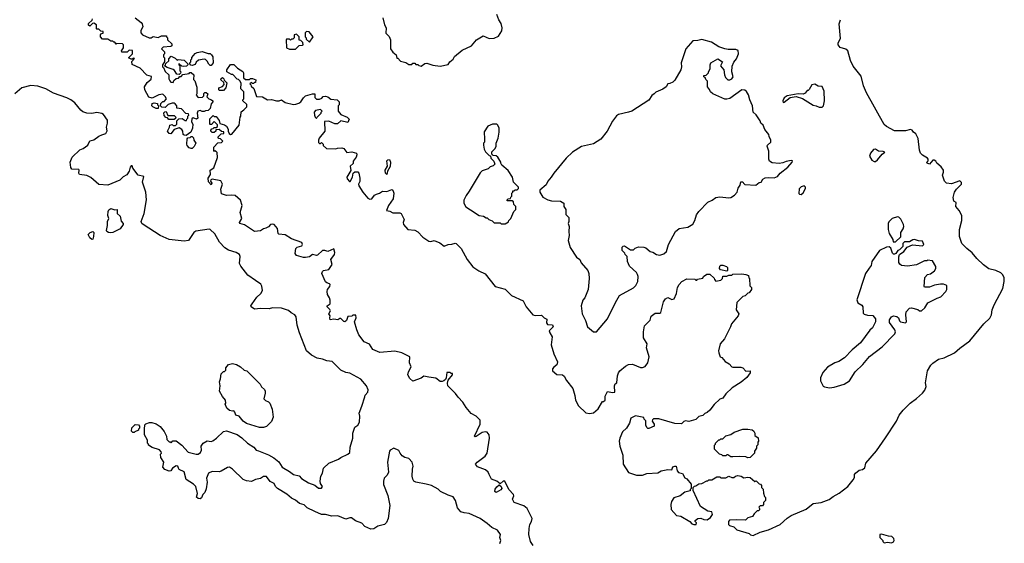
# Model space of a CAD drawing. Extents: x 1862350 to 2057294, y 212041 to 437318.
# Tile 259 of 301: x 1953005 to 1962820, y 381358 to 386575. Entities that reach past the tile are written whole.
import ezdxf

# ---------------------------------------------------------------- set-up
doc = ezdxf.new("R2010")
doc.units = 0

msp = doc.modelspace()

# ---------------------------------------------------------------- linework, layer by layer
at = {"layer": '0CON10XD'}
for points in [[(1956626, 386595), (1956642.5, 386525), (1956657.5, 386495), (1956655, 386440), (1956688.3, 386408.3), (1956700, 386375), (1956702.5, 386285), (1956725, 386250), (1956757.5, 386225), (1956765, 386190), (1956775, 386190), (1956801.7, 386161.7), (1956855, 386147.5), (1956885, 386130), (1956915, 386130), (1956925, 386140), (1956945, 386140), (1956955, 386130), (1956975, 386130), (1956985, 386120), (1957007.5, 386112.5), (1957043, 386137), (1957065, 386142.5), (1957121.7, 386121.7), (1957195, 386112.5), (1957275, 386130), (1957293.6, 386156.4), (1957325, 386180), (1957340.7, 386209.3), (1957415, 386270), (1957510, 386315), (1957560, 386375), (1957625, 386412.5), (1957685, 386386.7), (1957735, 386390), (1957777.7, 386412.3), (1957810, 386465), (1957816, 386495), (1957805.6, 386535.6), (1957782.1, 386572.1), (1957760, 386625)], [(1954665, 385420), (1954643, 385423), (1954635, 385430), (1954630, 385465), (1954620, 385480), (1954595, 385497.5), (1954545, 385480), (1954512.5, 385437.5), (1954495, 385440), (1954480, 385465), (1954497, 385503), (1954500, 385525), (1954525, 385530), (1954535, 385520), (1954558.3, 385521.7), (1954570, 385535), (1954572.5, 385567.5), (1954591.7, 385588.3), (1954625, 385590), (1954655, 385570), (1954668.3, 385571.7), (1954670, 385585), (1954680, 385595), (1954680, 385615), (1954690, 385625), (1954688.3, 385638.3), (1954661.7, 385641.7), (1954617, 385687), (1954571.7, 385691.7), (1954570, 385715), (1954556.4, 385736.4), (1954545, 385742.5), (1954525, 385742.5), (1954485, 385730), (1954455, 385700), (1954421.7, 385701.7), (1954410, 385715), (1954411.7, 385738.3), (1954431.7, 385758.3), (1954445, 385760), (1954467.5, 385785), (1954455, 385810), (1954431.7, 385831.7), (1954393, 385827), (1954325, 385792.5), (1954293.6, 385803.6), (1954252.5, 385875), (1954250, 385905), (1954275, 385947.5), (1954317, 385983), (1954318.3, 386008.3), (1954273, 386023), (1954205, 386092.5), (1954125, 386130), (1954122.5, 386157.5), (1954148.3, 386188.3), (1954135, 386190), (1954128.3, 386181.7), (1954115, 386180), (1954090, 386195), (1954130, 386235), (1954128.3, 386268.3), (1954095, 386270), (1954075, 386250), (1954021.7, 386251.7), (1954020, 386265), (1954040, 386295), (1954040, 386325), (1954030, 386335), (1953972.5, 386337.5), (1953965, 386330), (1953955, 386350), (1953945, 386350), (1953935, 386360), (1953915, 386360), (1953885, 386380), (1953831.7, 386381.7), (1953810, 386405), (1953810, 386425), (1953821.7, 386438.3), (1953838.3, 386441.7), (1953838.3, 386458.3), (1953815, 386460), (1953795, 386480), (1953775, 386480), (1953770, 386485), (1953770, 386525), (1953745, 386540), (1953731.7, 386538.3), (1953705, 386510), (1953691.7, 386521.7), (1953691.7, 386538.3), (1953728.3, 386571.7), (1953730, 386585)], [(1954155, 386592.5), (1954215, 386547.5), (1954226.7, 386535), (1954232.5, 386505), (1954213, 386467), (1954212.5, 386445), (1954230, 386425), (1954295, 386392.5), (1954315, 386392.5), (1954335, 386406.7), (1954385, 386396.7), (1954417, 386413), (1954470, 386415), (1954470, 386405), (1954480, 386395), (1954480, 386375), (1954520, 386335), (1954520, 386315), (1954511.7, 386308.3), (1954435, 386300), (1954420, 386285), (1954450, 386255), (1954450, 386235), (1954440, 386225), (1954440, 386205), (1954450, 386195), (1954450, 386155), (1954430, 386125), (1954430, 386105), (1954438.3, 386098.3), (1954455, 386060), (1954490, 386025), (1954492.5, 385985), (1954500, 385965), (1954513, 385953), (1954535, 385950), (1954541.7, 385968.3), (1954565, 385990), (1954587, 385993), (1954601.7, 386008.3), (1954615, 386010), (1954631.7, 386028.3), (1954695, 386040), (1954701.7, 386048.3), (1954715, 386050), (1954740, 386025), (1954738.3, 385978.3), (1954750, 385965), (1954771.7, 385901.7), (1954770, 385835), (1954763, 385823), (1954785, 385800), (1954827, 385803), (1954840, 385815), (1954841.7, 385838.3), (1954851.7, 385848.3), (1954865, 385850), (1954880, 385835), (1954870, 385805), (1954890, 385785), (1954917, 385777), (1954930, 385765), (1954930, 385755), (1954912.5, 385735), (1954905, 385690), (1954885, 385670), (1954858.3, 385668.3), (1954845, 385660), (1954825, 385660), (1954805, 385670), (1954780, 385665), (1954772.5, 385645), (1954780, 385595), (1954767.5, 385582.5), (1954735, 385597.5), (1954721.7, 385588.3), (1954718.3, 385558.3), (1954732.5, 385535), (1954727.5, 385492.5), (1954710, 385455), (1954665, 385420)], [(1959611.7, 382051.7), (1959635, 382010), (1959655, 382000), (1959698.3, 381948.3), (1959700, 381905), (1959690, 381895), (1959688.3, 381881.7), (1959635, 381867.5), (1959588.3, 381831.7), (1959525, 381810), (1959503.8, 381775), (1959497, 381743), (1959497.5, 381695), (1959553.9, 381633.9), (1959595, 381626.7), (1959683.8, 381573.8), (1959705, 381551.2), (1959725, 381544), (1959747.5, 381545), (1959751.7, 381561.7), (1959740, 381575), (1959740, 381585), (1959763.9, 381606.1), (1959795, 381607.5), (1959823.6, 381593.6), (1959859.3, 381590.7), (1959892.5, 381615), (1959912.5, 381645), (1959905, 381672.5), (1959865, 381677.5), (1959792.5, 381725), (1959720, 381885), (1959720, 381915), (1959731.7, 381928.3), (1959745, 381930), (1959775, 381950), (1959805, 381952.5), (1959855, 381980), (1959865, 381980), (1959875, 381990), (1959905, 381990), (1959955, 382020), (1959985, 382020), (1959995, 382010), (1960045, 382010), (1960075, 382027.5), (1960103, 382013), (1960125, 382012.5), (1960140, 382025), (1960165, 382032.5), (1960197, 382027), (1960225, 382010), (1960265, 382017.5), (1960285, 382012.5), (1960333, 381973), (1960345, 381980), (1960375, 381950), (1960388.3, 381948.3), (1960400, 381935), (1960400, 381915), (1960417, 381897), (1960418.3, 381858.3), (1960430, 381825), (1960440, 381815), (1960440, 381785), (1960420, 381765), (1960420, 381745), (1960408.3, 381731.7), (1960385, 381730), (1960371.7, 381718.3), (1960380, 381705), (1960378.3, 381691.7), (1960368.3, 381681.7), (1960355, 381680), (1960325, 381650), (1960310, 381625), (1960265, 381610), (1960241.7, 381588.3), (1960155, 381590), (1960081.7, 381588.3), (1960070, 381575), (1960070, 381545), (1960080, 381535), (1960125, 381520), (1960153, 381493), (1960275, 381456.7), (1960291.3, 381441.3), (1960315, 381436.5), (1960385, 381468.8), (1960469.5, 381490.5), (1960586.1, 381543.9), (1960655, 381606.7), (1960695, 381633.3), (1960845, 381696.2), (1960915, 381753.8), (1960995, 381764.2), (1961075, 381793.8), (1961113.3, 381825), (1961175, 381856), (1961260, 381925), (1961315, 381990), (1961327, 382013), (1961328.3, 382041.7), (1961337.5, 382055), (1961372.5, 382085), (1961405, 382093.8), (1961429.3, 382110.7), (1961441.2, 382155), (1961545, 382277.5), (1961635, 382407.5), (1961743.8, 382575), (1961772, 382635), (1961811.2, 382685), (1961882.5, 382755), (1961945, 382800), (1962005.9, 382854.1), (1962026.7, 382885), (1962039.5, 382920.5), (1962034.4, 382955), (1962052.7, 383075), (1962088.5, 383131.5), (1962107.5, 383152.5), (1962165, 383190.9), (1962220, 383205), (1962322, 383255), (1962375, 383302.5), (1962475.7, 383375), (1962615, 383545.5), (1962675, 383600.6), (1962691.8, 383635), (1962699.6, 383685), (1962719.7, 383735), (1962804.3, 383895.7), (1962820, 383965), (1962818.2, 384005), (1962803.5, 384035), (1962785, 384052.5), (1962735, 384076.1), (1962665, 384092.1), (1962611, 384131), (1962546.2, 384195), (1962500.7, 384250.7), (1962445, 384296.1), (1962397.9, 384345), (1962371.7, 384415), (1962374.8, 384485.2), (1962396.2, 384575), (1962395.7, 384625), (1962369.4, 384675), (1962337.1, 384715), (1962341.7, 384751.7), (1962317.7, 384767.7), (1962311.5, 384801.5), (1962324.6, 384855), (1962344.7, 384885.3), (1962392.9, 384935), (1962394.2, 384954.2), (1962375, 384970), (1962295, 384940), (1962243.8, 384945), (1962223.3, 384965), (1962202.5, 385025), (1962213.3, 385055), (1962212.5, 385075), (1962189.5, 385109.5), (1962146.7, 385146.7), (1962136.2, 385165), (1962121.2, 385175), (1962106.7, 385175), (1962075, 385136), (1962050, 385145), (1962048.8, 385155), (1962060.6, 385169.4), (1962061.9, 385185), (1962055, 385195.5), (1962003.6, 385223.6), (1961985.9, 385245), (1961975.8, 385275), (1961960.1, 385390.1), (1961936.5, 385436.5), (1961914, 385455), (1961901.2, 385475), (1961885, 385481.2), (1961835, 385466.7), (1961725, 385466), (1961645, 385510), (1961620.9, 385530.9), (1961446.2, 385845), (1961416.2, 385915), (1961393.6, 386013.6), (1961315, 386112.5), (1961288, 386168), (1961260, 386265), (1961239.5, 386279.5), (1961185, 386296.7), (1961163.8, 386325), (1961163.8, 386345), (1961186.4, 386386.4), (1961174, 386535), (1961186.7, 386575)], [(1955695, 386280), (1955755, 386282.5), (1955791.7, 386318.3), (1955825, 386320), (1955830, 386325), (1955828.3, 386348.3), (1955808.3, 386368.3), (1955791.7, 386371.7), (1955790, 386405), (1955765, 386430), (1955740, 386425), (1955740, 386395), (1955728.3, 386381.7), (1955715, 386380), (1955705, 386370), (1955695, 386380), (1955665, 386380), (1955660, 386375), (1955663.6, 386293.6), (1955695, 386280)], [(1955895, 386350), (1955930, 386405), (1955890, 386455), (1955863, 386457), (1955850, 386445), (1955850, 386405), (1955860, 386395), (1955861.7, 386381.7), (1955895, 386350)], [(1958755, 383463.3), (1958865.8, 383595), (1958943.2, 383756.8), (1958983.8, 383826.2), (1959125, 383901.4), (1959147.5, 383925), (1959168, 383965), (1959171.2, 384015), (1959163.3, 384035), (1959152.5, 384055), (1959085, 384120), (1959062.5, 384165), (1959060, 384215), (1959040, 384235), (1959038.3, 384248.3), (1959010, 384275), (1959011.7, 384308.3), (1959021.7, 384318.3), (1959035, 384320), (1959095, 384280), (1959125, 384280), (1959141.7, 384298.3), (1959175, 384310), (1959225, 384307.5), (1959245, 384300), (1959290, 384265), (1959317, 384257), (1959353.6, 384233.6), (1959385, 384230), (1959425, 384241.2), (1959453.3, 384265), (1959471.2, 384335), (1959543.8, 384465), (1959577.5, 384495), (1959665, 384506), (1959714.2, 384535.8), (1959734.3, 384575), (1959750.9, 384629.1), (1959776.2, 384665), (1959863.6, 384756.4), (1959907.5, 384775), (1959945, 384803.3), (1959985, 384810), (1960075, 384800), (1960095, 384804.2), (1960130, 384825), (1960156.2, 384855), (1960166.7, 384895), (1960187.5, 384925), (1960195, 384960), (1960215, 384960), (1960220, 384945), (1960233.6, 384933.6), (1960342.5, 384925), (1960375, 384953.8), (1960397.5, 384955), (1960412.5, 384985), (1960435, 384997.5), (1960465, 385003.8), (1960525, 384998.8), (1960558.8, 385011.2), (1960586.7, 385045), (1960662.5, 385105), (1960706.7, 385155), (1960708.3, 385168.3), (1960695, 385172.5), (1960645, 385162.5), (1960613, 385147), (1960575, 385143.3), (1960505, 385150), (1960480, 385165), (1960473.3, 385185), (1960472.5, 385265), (1960457.5, 385315), (1960460, 385325), (1960492.5, 385355), (1960492.5, 385375), (1960475, 385410), (1960471.7, 385431.7), (1960431.7, 385481.7), (1960417.5, 385525), (1960392.5, 385545), (1960386.1, 385566.1), (1960346.1, 385626.1), (1960317.5, 385655), (1960310, 385715), (1960282.5, 385775), (1960270, 385825), (1960249.4, 385859.4), (1960233.4, 385873.4), (1960205, 385877.5), (1960085, 385790.8), (1960055, 385781.4), (1960035, 385784.2), (1959915, 385834.5), (1959891.5, 385855), (1959880.5, 385880.5), (1959860, 385905), (1959861.7, 385961.7), (1959845, 385980), (1959838.3, 385998.3), (1959824.2, 386005), (1959825, 386020), (1959848.3, 386021.7), (1959870, 386045), (1959870, 386055), (1959887.5, 386085), (1959886.7, 386125), (1959893.8, 386145), (1959965, 386186), (1960010, 386155), (1959990, 386115), (1960022.5, 386075), (1960030, 386025), (1960040, 386000), (1960065, 385975.7), (1960085, 385975.6), (1960104.5, 385985.5), (1960115.8, 386005), (1960102.9, 386055), (1960108.8, 386111.2), (1960125, 386152.5), (1960148.8, 386185), (1960171.2, 386235), (1960166.4, 386266.4), (1960145, 386276.7), (1960066.4, 386276.4), (1960035, 386283.3), (1959975, 386303.3), (1959900, 386350), (1959805, 386378.8), (1959765, 386366.2), (1959716.2, 386363.8), (1959669.2, 386310.8), (1959646.7, 386285), (1959614.2, 386195.8), (1959600, 386145), (1959603.3, 386105), (1959595.9, 386074.1), (1959536.1, 385973.9), (1959515, 385952.5), (1959485, 385937.5), (1959465, 385936.7), (1959450, 385905), (1959415, 385882.5), (1959345, 385852.5), (1959330, 385835), (1959305, 385820), (1959276.1, 385773.9), (1959107.5, 385665), (1959075, 385652), (1958975, 385631.2), (1958955, 385616.2), (1958913.8, 385565), (1958861.2, 385465), (1958796.7, 385385), (1958723.6, 385336.4), (1958605, 385311.2), (1958514.2, 385255.8), (1958454, 385195), (1958328.8, 385045), (1958304, 385005), (1958271.2, 384965), (1958251.7, 384928.3), (1958190, 384875), (1958190, 384855), (1958220, 384805), (1958268.3, 384778.3), (1958305, 384770), (1958395, 384767.5), (1958430, 384745), (1958430, 384715), (1958450, 384685), (1958450, 384635), (1958480, 384605), (1958480, 384565), (1958472.5, 384545), (1958482.5, 384515), (1958477.5, 384465), (1958482.5, 384425), (1958472.5, 384375), (1958493.8, 384305), (1958557, 384207), (1958587.5, 384185), (1958601.7, 384151.7), (1958667.5, 384075), (1958680, 384045), (1958683.3, 383995), (1958672.5, 383885), (1958637, 383803), (1958618.3, 383781.7), (1958601.2, 383725), (1958610.8, 383645), (1958646.8, 383576.8), (1958665.8, 383515.8), (1958725, 383463.3), (1958755, 383463.3)], [(1954915, 386120), (1954905, 386120), (1954890.7, 386130.7), (1954875, 386160), (1954857, 386177), (1954845, 386180), (1954788.3, 386171.7), (1954765, 386150), (1954755, 386130), (1954725, 386120), (1954711.7, 386121.7), (1954700, 386135), (1954700, 386145), (1954710, 386155), (1954710, 386175), (1954720, 386185), (1954721.7, 386198.3), (1954753.6, 386236.4), (1954773, 386247), (1954823.6, 386256.4), (1954885, 386237.5), (1954905, 386237.5), (1954916.1, 386226.1), (1954930, 386205), (1954932.5, 386145), (1954915, 386120)], [(1954595, 386030), (1954571.7, 386031.7), (1954549.3, 386069.3), (1954535, 386080), (1954475, 386100), (1954450, 386115), (1954460, 386125), (1954461.7, 386138.3), (1954490, 386165), (1954490, 386185), (1954515, 386210), (1954555, 386190), (1954575, 386170), (1954585, 386177.5), (1954645, 386170), (1954680, 386135), (1954680, 386125), (1954668.3, 386111.7), (1954635, 386107.5), (1954621.7, 386111.7), (1954591.7, 386138.3), (1954590, 386125), (1954600, 386115), (1954600, 386065), (1954610, 386055), (1954608.3, 386041.7), (1954595, 386030)], [(1956100.4, 383780.4), (1956094, 383804), (1956074.7, 383835), (1956068.4, 383865), (1956074, 383886), (1956095.7, 383915), (1956099.2, 383935), (1956094.1, 383944.1), (1956065, 383951.4), (1956055, 383961.4), (1956018.2, 384045), (1956024.5, 384065), (1956035, 384074.5), (1956086.5, 384085), (1956120, 384135), (1956107.3, 384185), (1956144.5, 384235), (1956145.6, 384255.6), (1956135, 384290), (1956075, 384263.8), (1956045.6, 384275.6), (1956023.6, 384276.4), (1955975, 384230), (1955964, 384226), (1955924.7, 384235.3), (1955895, 384212), (1955855, 384204), (1955835, 384204), (1955765, 384224.3), (1955752, 384245), (1955759.2, 384295), (1955771.8, 384308.2), (1955818.3, 384321.7), (1955825.4, 384335), (1955818.5, 384355), (1955715, 384391.5), (1955650.6, 384430.6), (1955587.9, 384437.9), (1955581.8, 384445), (1955574.7, 384494.7), (1955543.1, 384533.1), (1955525, 384538.5), (1955506.7, 384535), (1955485, 384509.2), (1955458.6, 384498.6), (1955435, 384491.8), (1955405, 384470.9), (1955345, 384465.8), (1955245, 384530), (1955200, 384545), (1955197.5, 384555), (1955218.1, 384595), (1955204.3, 384655), (1955222, 384725), (1955205.8, 384775), (1955151.8, 384821.8), (1955115, 384826.7), (1955065, 384823.3), (1955015, 384841.2), (1955010, 384885), (1955027.5, 384935), (1955010.8, 384970.8), (1954922.7, 384987.3), (1954910.8, 384979.2), (1954906.7, 384965), (1954920, 384945), (1954915, 384930), (1954888.3, 384958.3), (1954882.5, 384995), (1954907.5, 385032.5), (1954904, 385075), (1954940.7, 385099.3), (1954978.3, 385201.7), (1954975, 385250), (1954955, 385270), (1954947, 385263), (1954940, 385265), (1954940, 385305), (1954981.7, 385348.3), (1955015, 385350), (1955030, 385365), (1955008.3, 385388.3), (1954991.7, 385391.7), (1954980, 385405), (1955011.7, 385438.3), (1955038.3, 385441.7), (1955038.3, 385458.3), (1955015, 385460), (1954995, 385480), (1954961.7, 385478.3), (1954960, 385465), (1954945, 385450), (1954925, 385450), (1954910, 385465), (1954910, 385475), (1954921.7, 385488.3), (1954935, 385490), (1954945, 385500), (1954965, 385500), (1954978.3, 385511.7), (1954978.3, 385528.3), (1954945, 385560), (1954918.3, 385531.7), (1954905, 385530), (1954900, 385535), (1954901.7, 385588.3), (1954935, 385620), (1954945, 385610), (1954965, 385610), (1954995, 385570), (1955001.7, 385541.7), (1955045, 385526.7), (1955065, 385512.5), (1955082.5, 385485), (1955082.5, 385465), (1955091.7, 385441.7), (1955105, 385430), (1955120, 385435), (1955192.5, 385525), (1955202.5, 385605), (1955210, 385615), (1955211.7, 385658.3), (1955240, 385675), (1955270, 385705), (1955268.3, 385728.3), (1955230, 385765), (1955230, 385775), (1955240, 385785), (1955240, 385855), (1955210, 385885), (1955211.7, 385941.7), (1955200, 385965), (1955185, 385980), (1955171.7, 385981.7), (1955128.3, 386028.3), (1955115, 386030), (1955070, 386055), (1955070, 386075), (1955105, 386130), (1955138.3, 386128.3), (1955175, 386092.5), (1955229.3, 386059.3), (1955236.1, 386046.1), (1955237.5, 385995), (1955255, 385980), (1955295, 385980), (1955305, 385987.5), (1955325, 385987.5), (1955360, 385975), (1955355, 385950), (1955345, 385950), (1955335, 385940), (1955325, 385940), (1955315, 385950), (1955300, 385935), (1955310, 385925), (1955311.7, 385911.7), (1955338.3, 385888.3), (1955365, 385810), (1955425, 385807.5), (1955475, 385775.8), (1955515, 385780), (1955565, 385766.2), (1955593, 385767), (1955615, 385777.5), (1955650.5, 385750.5), (1955735, 385731.2), (1955758.3, 385731.7), (1955788.3, 385741.7), (1955807.5, 385755), (1955832.5, 385795), (1955852.5, 385815), (1955925, 385837.5), (1955947.5, 385835), (1955948.3, 385798.3), (1955965, 385782.5), (1955995, 385782.5), (1956016.4, 385793.6), (1956030.7, 385809.3), (1956055, 385813.3), (1956076.1, 385806.1), (1956105, 385782.5), (1956170, 385775), (1956190, 385755), (1956190, 385725), (1956180, 385715), (1956180, 385665), (1956205, 385630), (1956270, 385605), (1956290, 385585), (1956275, 385550), (1956205, 385567.5), (1956173, 385537), (1956145, 385537.5), (1956085, 385562.5), (1956045, 385560), (1956046.2, 385465), (1955990, 385395), (1955983.6, 385373.6), (1955985, 385350), (1955995, 385340), (1956005, 385340), (1956015, 385350), (1956030, 385335), (1956031.7, 385321.7), (1956063, 385293), (1956155, 385287.5), (1956173.9, 385296.1), (1956215, 385298.8), (1956235, 385290), (1956265, 385250), (1956315, 385258.8), (1956363.3, 385243.3), (1956367, 385227), (1956360, 385205), (1956330, 385165), (1956328.3, 385141.7), (1956300, 385115), (1956307, 385073), (1956267.5, 385005), (1956268.3, 384988.3), (1956291.7, 384961.7), (1956298.3, 384961.7), (1956322.5, 385005), (1956330, 385045), (1956345, 385060), (1956375, 385060), (1956386.4, 385046.4), (1956396.7, 384995), (1956396.4, 384963.6), (1956382.5, 384935), (1956385, 384920), (1956425, 384857.5), (1956475, 384796.7), (1956495, 384786.7), (1956515, 384790), (1956543.4, 384826.6), (1956562.1, 384837.9), (1956592.5, 384845), (1956622.5, 384865), (1956665, 384863.8), (1956715, 384883.3), (1956726.2, 384875), (1956736, 384845), (1956729.2, 384790.8), (1956680, 384725), (1956660, 384675), (1956695, 384666.7), (1956725, 384650), (1956795, 384650), (1956806.7, 384645), (1956837.5, 384585), (1956826.2, 384555), (1956830, 384535), (1956875, 384485.6), (1956945, 384478.8), (1956975, 384460), (1957025, 384407.5), (1957085, 384368.8), (1957105, 384365.4), (1957135, 384374.1), (1957191.5, 384351.5), (1957235, 384318.2), (1957275, 384334.1), (1957313.3, 384336.7), (1957345, 384347.1), (1957355, 384344.2), (1957405.6, 384295), (1957466.2, 384186.2), (1957523.4, 384113.4), (1957581.7, 384071.7), (1957645, 384042.5), (1957746, 383915), (1957845, 383888.1), (1957886.2, 383846.2), (1957906.7, 383826.7), (1958025, 383774.4), (1958054.6, 383714.6), (1958120, 383635), (1958145, 383627.3), (1958205, 383629.6), (1958232.7, 383602.7), (1958261.3, 383591.3), (1958256.5, 383555), (1958265, 383536.9), (1958315, 383533.3), (1958323.3, 383515), (1958284.5, 383475), (1958288.9, 383455), (1958311.4, 383415), (1958301.9, 383335), (1958328.8, 383245), (1958367.5, 383165), (1958360, 383135), (1958327.9, 383112.1), (1958316, 383095), (1958316.2, 383075), (1958358.1, 383038.1), (1958415, 383036.7), (1958433.1, 383023.1), (1958455, 382981.2), (1958519.5, 382899.5), (1958540.3, 382830.3), (1958544.3, 382784.3), (1958575.8, 382725.8), (1958648.3, 382658.3), (1958685, 382651.2), (1958723.9, 382656.1), (1958771.7, 382698.3), (1958815, 382770), (1958825, 382770), (1958840, 382785), (1958840, 382825), (1958865, 382870), (1958915, 382860), (1958937.5, 382865), (1958933.6, 382926.4), (1958940, 382945), (1958957.5, 382955), (1958963.3, 383025), (1958973.3, 383055), (1958988.8, 383075), (1959045, 383124), (1959075, 383140), (1959115, 383143.8), (1959195, 383108), (1959215, 383108), (1959239.7, 383120.3), (1959266.2, 383155), (1959280, 383215), (1959253.3, 383305), (1959260, 383345), (1959223.3, 383405), (1959222.2, 383465), (1959232, 383525), (1959288.8, 383581.2), (1959298.3, 383621.7), (1959338.3, 383651.7), (1959385, 383652), (1959395, 383657.5), (1959423.8, 383765), (1959442.5, 383795), (1959465, 383806.2), (1959505, 383786.7), (1959527.5, 383795), (1959553.3, 383845), (1959563.8, 383905), (1959578.8, 383935), (1959605, 383966.2), (1959655, 383993.3), (1959735, 383990), (1959745, 383980), (1959755, 383980), (1959761.7, 383988.3), (1959815, 384000), (1959820, 384015), (1959855, 384040), (1959885, 384040), (1959928.3, 383998.3), (1959930, 383985), (1959945, 383970), (1959995, 383980), (1960010, 383995), (1960015, 384020), (1960055, 384020), (1960075, 384030), (1960105, 384030), (1960115, 384040), (1960205, 384042.5), (1960245, 384037.5), (1960270, 384025), (1960273, 384003), (1960280, 383995), (1960283, 383923), (1960300, 383905), (1960300, 383885), (1960278.3, 383851.7), (1960265, 383850), (1960237, 383823), (1960215, 383817.5), (1960152.3, 383757.7), (1960147.5, 383685), (1960172.5, 383645), (1960166.7, 383625), (1960100, 383545), (1960091.2, 383515), (1960030, 383395), (1959986.7, 383345), (1959972.5, 383275), (1959973.3, 383255), (1959987, 383217), (1960005, 383207.5), (1960038.3, 383168.3), (1960077.5, 383145), (1960105, 383117.5), (1960115, 383112.5), (1960195, 383113.3), (1960215, 383107.5), (1960243, 383073), (1960287.5, 383077.5), (1960286.7, 383055), (1960255, 383011.2), (1960197.9, 382962.1), (1960106.2, 382905), (1960044.1, 382845.9), (1960012.5, 382805), (1959985, 382792.5), (1959928.3, 382741.7), (1959885.9, 382684.1), (1959858.3, 382661.7), (1959835, 382652.5), (1959815, 382632.5), (1959775, 382620), (1959745, 382590), (1959675, 382572.5), (1959643, 382577), (1959625, 382570), (1959601.7, 382548.3), (1959535, 382550), (1959375, 382596.7), (1959323, 382597), (1959311.7, 382588.3), (1959310, 382575), (1959330, 382545), (1959330, 382525), (1959275, 382500), (1959265, 382500), (1959255, 382510), (1959247.5, 382535), (1959247, 382577), (1959230, 382595), (1959225, 382610), (1959143.6, 382626.4), (1959097, 382603), (1959082.5, 382555), (1959054.1, 382505.9), (1959015, 382466.7), (1958986, 382405), (1958982, 382375), (1958986.2, 382325), (1959016, 382235), (1959022, 382145), (1959075, 382063.3), (1959153, 382037), (1959215, 382036), (1959255, 382054), (1959365, 382060), (1959400.7, 382079.3), (1959465, 382092.5), (1959505, 382090), (1959515, 382120), (1959535, 382127.5), (1959547.5, 382125), (1959558.3, 382078.3), (1959571.7, 382061.7), (1959611.7, 382051.7)], [(1955035, 385870), (1954995, 385870), (1954990, 385875), (1954990, 385895), (1955025, 385910), (1955041.7, 385928.3), (1955038.3, 385948.3), (1955010, 385975), (1955011.7, 385988.3), (1955025, 386000), (1955040, 385985), (1955041.7, 385971.7), (1955070, 385945), (1955060, 385895), (1955035, 385870)], [(1961005, 385702.5), (1961016.2, 385715), (1961027.5, 385765), (1961023.9, 385863.9), (1961005, 385907.5), (1960965, 385912.5), (1960931.7, 385931.7), (1960900, 385925), (1960875, 385880), (1960865, 385870), (1960855, 385870), (1960835, 385842.5), (1960815, 385833.3), (1960765, 385837.1), (1960654.5, 385815.5), (1960625, 385796), (1960611.2, 385765), (1960615, 385750), (1960625, 385752.5), (1960685, 385801.2), (1960745, 385808), (1960808.3, 385788.3), (1960915, 385722.5), (1960945, 385717.5), (1960975, 385702.5), (1961005, 385702.5)], [(1957790, 381355), (1957800, 381385), (1957792.5, 381415), (1957797.5, 381445), (1957769.3, 381489.3), (1957710, 381515), (1957666.4, 381556.4), (1957596.1, 381606.1), (1957485.8, 381655.8), (1957435, 381660), (1957401.7, 381671.7), (1957369.3, 381709.3), (1957350, 381785), (1957325, 381820), (1957275, 381837.5), (1957200, 381875), (1957175, 381897.5), (1957110, 381935), (1957058, 381948), (1956955, 381966.7), (1956935, 381977.5), (1956923.3, 381995), (1956916.7, 382025), (1956920, 382095), (1956927.5, 382125), (1956917.5, 382165), (1956885, 382202.5), (1956845, 382212.5), (1956818.3, 382228.3), (1956796.7, 382255), (1956785, 382282.5), (1956735, 382303.8), (1956697.5, 382285), (1956692, 382275), (1956672.5, 382165), (1956680, 382065), (1956666.7, 382035), (1956638.8, 382005), (1956632, 381975), (1956631.2, 381945), (1956673.8, 381835), (1956696.2, 381735), (1956676.4, 381603.6), (1956660, 381565), (1956640, 381545), (1956575, 381527.5), (1956535, 381502.5), (1956505, 381497.5), (1956446.4, 381526.4), (1956415, 381557.5), (1956351.7, 381581.7), (1956311.7, 381611.7), (1956295, 381612.5), (1956255, 381596.7), (1956175, 381630.8), (1956115, 381629.2), (1956055, 381644.6), (1956015, 381644.4), (1955946, 381675), (1955872.1, 381712.1), (1955841.4, 381741.4), (1955795, 381755.6), (1955755, 381788.6), (1955715, 381807.5), (1955666.7, 381846.7), (1955574.3, 381904.3), (1955554.5, 381925), (1955542.2, 381952.2), (1955502.3, 381972.3), (1955465, 382022.7), (1955435, 382024.6), (1955405, 382004.6), (1955357.1, 381992.9), (1955315, 381974.3), (1955265, 381978.6), (1955233.6, 381993.6), (1955125, 382096.7), (1955095, 382116.7), (1955075, 382113.3), (1955013.9, 382076.1), (1954995, 382071.2), (1954925, 382074), (1954886.7, 382055), (1954866.7, 382005), (1954873.3, 381965), (1954865, 381900), (1954850, 381865), (1954830, 381845), (1954818.3, 381811.7), (1954805, 381800), (1954783, 381803), (1954768.3, 381818.3), (1954777.5, 381855), (1954760, 381925), (1954738.3, 381948.3), (1954663.6, 381993.6), (1954645, 382070), (1954595, 382092.5), (1954586.7, 382105), (1954580, 382125), (1954565, 382130), (1954527.5, 382105), (1954511.7, 382078.3), (1954495, 382077.5), (1954452.5, 382092.5), (1954432.5, 382115), (1954442.5, 382165), (1954413, 382213), (1954410, 382245), (1954417.5, 382255), (1954415, 382270), (1954398.3, 382288.3), (1954325, 382312.5), (1954290, 382335), (1954290, 382345), (1954280, 382355), (1954277.5, 382385), (1954248.3, 382438.3), (1954247.5, 382495), (1954251.7, 382538.3), (1954261.7, 382548.3), (1954298.3, 382561.7), (1954321.7, 382561.7), (1954365, 382547.5), (1954405, 382522.5), (1954445, 382470), (1954470, 382425), (1954473.3, 382393.3), (1954495, 382370), (1954505, 382370), (1954515, 382360), (1954533, 382377), (1954565, 382377.5), (1954620, 382335), (1954685, 382266.7), (1954765, 382244), (1954785, 382246.2), (1954808.1, 382261.9), (1954816, 382285), (1954813.9, 382326.1), (1954832.5, 382355), (1954875, 382377.5), (1954915, 382373.3), (1954930.7, 382379.3), (1954966.2, 382405), (1955035, 382471.2), (1955065, 382479.2), (1955171.7, 382441.7), (1955219.2, 382409.2), (1955276.8, 382356.8), (1955338.6, 382315), (1955363.3, 382285), (1955385, 382277.8), (1955485, 382240.4), (1955538.4, 382208.4), (1955588.6, 382168.6), (1955620, 382115), (1955695, 382073.3), (1955735, 382043.3), (1955791.1, 382031.1), (1955815, 382002), (1955885, 381959.2), (1955947.7, 381937.7), (1955985, 381906.7), (1956015, 381907.5), (1956022.5, 381925), (1956002.5, 381955), (1956000, 381975), (1956006.7, 382025), (1956023.3, 382055), (1956035, 382107.5), (1956085, 382157.5), (1956183.6, 382196.4), (1956206.4, 382213.6), (1956277.5, 382245), (1956295, 382262.5), (1956300.9, 382315), (1956327.1, 382405), (1956326.9, 382455), (1956345.5, 382514.5), (1956376.1, 382533.9), (1956392.5, 382565), (1956394, 382625), (1956387.5, 382655), (1956416.7, 382725), (1956444, 382816), (1956450, 382835), (1956475.9, 382864.1), (1956478.3, 382888.3), (1956463.3, 382925), (1956405, 382993.8), (1956295, 383051.2), (1956255, 383058), (1956205, 383081.2), (1956119.5, 383169.5), (1956065, 383175.7), (1956025, 383191.4), (1955970.6, 383200.6), (1955915, 383230.8), (1955864, 383275), (1955795.6, 383455), (1955772.1, 383532.1), (1955760, 383615), (1955747.5, 383635), (1955712.7, 383652.7), (1955685, 383676.7), (1955615, 383698.8), (1955525, 383702.5), (1955493, 383693), (1955405, 383696.7), (1955345, 383690), (1955312.3, 383712.3), (1955310, 383725), (1955321.9, 383745), (1955370.5, 383809.5), (1955409.2, 383845), (1955423.8, 383875), (1955418.3, 383918.3), (1955408.3, 383938.3), (1955355, 383975.8), (1955279.8, 384029.8), (1955207.9, 384117.9), (1955195.9, 384145), (1955201.4, 384215), (1955195, 384236.2), (1955163.3, 384255), (1955085, 384279.6), (1955051.1, 384301.1), (1954998.2, 384358.2), (1954951.1, 384441.1), (1954905, 384484), (1954892.7, 384487.3), (1954762.1, 384467.9), (1954741.2, 384455), (1954686.7, 384375), (1954645, 384368.6), (1954495, 384384.4), (1954405, 384425.7), (1954235, 384532.5), (1954222.9, 384545), (1954217.5, 384565), (1954245.3, 384644.7), (1954268.5, 384781.5), (1954260.8, 384855), (1954228.1, 384955), (1954244, 385014), (1954187.1, 385027.1), (1954133.8, 385095), (1954125, 385117.5), (1954115, 385117.5), (1954105, 385106.2), (1954094.6, 385065), (1954071.9, 385028.1), (1954035, 385010.2), (1954002.8, 384977.2), (1953885, 384925.4), (1953793.5, 384933.5), (1953715, 385002.4), (1953672.6, 385022.6), (1953601.8, 385031.8), (1953594.7, 385045), (1953599.4, 385075), (1953593.3, 385083.3), (1953524.2, 385084.2), (1953515, 385102.5), (1953508.8, 385155), (1953528.2, 385205), (1953605, 385276.8), (1953638.8, 385291.2), (1953684.1, 385325), (1953705, 385366.4), (1953745, 385377.6), (1953795, 385414.2), (1953823.4, 385426.6), (1953865, 385441.8), (1953876.9, 385466.9), (1953870.8, 385505), (1953880.9, 385545), (1953880, 385575), (1953840.9, 385630.9), (1953825, 385640.6), (1953775, 385648.9), (1953725, 385640.5), (1953674.6, 385644.6), (1953635.5, 385655.5), (1953613, 385673), (1953555.4, 385745), (1953515, 385775.5), (1953475, 385796.1), (1953343.6, 385843.6), (1953264.3, 385884.3), (1953185, 385911.4), (1953115, 385920), (1953027.5, 385895), (1952955, 385836.2)], [(1954385, 385690), (1954365, 385690), (1954332.5, 385705), (1954323.3, 385715), (1954325, 385740), (1954345, 385747.5), (1954378.3, 385738.3), (1954380, 385725), (1954390, 385715), (1954385, 385690)], [(1954545, 385580), (1954491.7, 385581.7), (1954478.3, 385598.3), (1954461.7, 385601.7), (1954445, 385620), (1954442.5, 385647.5), (1954451.7, 385658.3), (1954465, 385660), (1954481.7, 385621.7), (1954545, 385620), (1954560, 385605), (1954558.3, 385591.7), (1954545, 385580)], [(1955965, 385590), (1955970, 385605), (1956010, 385645), (1956010, 385655), (1956020, 385665), (1956005, 385680), (1955955, 385670), (1955940, 385655), (1955943, 385623), (1955950, 385605), (1955965, 385590)], [(1957845, 384540), (1957878.3, 384561.7), (1957880, 384575), (1957900, 384595), (1957930, 384665), (1957950, 384685), (1957950, 384715), (1957930, 384735), (1957928.3, 384758.3), (1957915, 384770), (1957865, 384770), (1957860, 384775), (1957875, 384790), (1957898.3, 384791.7), (1957900, 384805), (1957910, 384815), (1957910, 384845), (1957920, 384855), (1957921.7, 384868.3), (1957935, 384870), (1957945, 384880), (1957965, 384880), (1957977, 384893), (1957977.5, 384905), (1957927.5, 384957.5), (1957916.7, 385005), (1957875, 385073.3), (1957810, 385125), (1957800, 385145), (1957802.5, 385155), (1957772.5, 385205), (1957755, 385217.5), (1957725, 385220), (1957710, 385235), (1957713, 385257), (1957745, 385290), (1957753.3, 385315), (1957753.8, 385345), (1957773.8, 385395), (1957785.9, 385454.1), (1957783.3, 385495), (1957772.5, 385525), (1957760, 385535), (1957717, 385533), (1957670, 385515), (1957633.6, 385456.4), (1957640, 385385), (1957640, 385355), (1957630, 385345), (1957627.5, 385325), (1957633.6, 385283.6), (1957647, 385257), (1957685, 385220), (1957698.3, 385218.3), (1957700, 385195), (1957730, 385165), (1957740, 385135), (1957725, 385120), (1957695, 385110), (1957675, 385090), (1957615, 385070), (1957595, 385050), (1957486.7, 384865), (1957456.4, 384823.6), (1957433.6, 384776.4), (1957432.5, 384745), (1957450.7, 384710.7), (1957499.3, 384679.3), (1957585, 384622.5), (1957627, 384617), (1957655, 384600), (1957665, 384600), (1957680, 384585), (1957715, 384570), (1957735, 384550), (1957795, 384550), (1957805, 384540), (1957845, 384540)], [(1954715, 385290), (1954695, 385297.5), (1954675, 385320), (1954670, 385335), (1954673, 385387), (1954681.7, 385398.3), (1954705, 385400), (1954715, 385410), (1954725, 385410), (1954738.3, 385398.3), (1954740, 385375), (1954760, 385345), (1954745, 385310), (1954725, 385292.5), (1954715, 385290)], [(1961523, 385163), (1961535, 385163.3), (1961555, 385177.5), (1961603.6, 385236.4), (1961630, 385255), (1961613, 385263), (1961565.5, 385265.5), (1961535, 385283.3), (1961515, 385282.5), (1961487.5, 385245), (1961477.5, 385215), (1961500, 385175), (1961523, 385163)], [(1956665, 385032.5), (1956652.5, 385045), (1956647.5, 385075), (1956670, 385115), (1956665, 385170), (1956675, 385180), (1956691.7, 385181.7), (1956700, 385155), (1956697.7, 385112.3), (1956673, 385067), (1956665, 385032.5)], [(1960795, 384833.3), (1960815, 384850), (1960837, 384893), (1960837, 384907), (1960825, 384920), (1960795, 384910), (1960775, 384890), (1960773, 384843), (1960780, 384835), (1960795, 384833.3)], [(1953915, 384450), (1953889.2, 384455), (1953873.3, 384465), (1953870, 384475), (1953881.4, 384525), (1953878.6, 384565), (1953892.5, 384595), (1953883.8, 384625), (1953887.5, 384665), (1953895, 384678.8), (1953915, 384692.5), (1953955, 384680), (1953975, 384682.5), (1953976, 384645), (1954005, 384616), (1954018.1, 384568.1), (1954037.6, 384545), (1954037.1, 384535), (1954005, 384492.1), (1953935, 384453.7), (1953915, 384450)], [(1961735, 384360), (1961788.3, 384411.7), (1961787.5, 384455), (1961810.7, 384489.3), (1961817.5, 384515), (1961814, 384535), (1961787, 384587), (1961767.3, 384607.3), (1961755, 384611.2), (1961702.5, 384595), (1961668.8, 384561.2), (1961661.2, 384545), (1961662.5, 384485), (1961670.8, 384445), (1961710, 384385), (1961711.7, 384361.7), (1961735, 384360)], [(1953725, 384383.8), (1953705, 384402), (1953686.2, 384435), (1953706.2, 384455), (1953735, 384465.7), (1953742.5, 384455), (1953742, 384415), (1953735, 384387.5), (1953725, 384383.8)], [(1961077.7, 382907.7), (1961125, 382912.9), (1961225, 382944), (1961276.2, 382975), (1961334.5, 383065.5), (1961410.2, 383139.8), (1961475, 383220), (1961604, 383315), (1961729.4, 383445), (1961736.9, 383465), (1961729.5, 383485), (1961676.2, 383556.1), (1961677, 383585), (1961696.9, 383613.1), (1961715, 383622.6), (1961747.6, 383617.6), (1961764.7, 383605), (1961775, 383574.3), (1961784.3, 383565), (1961835, 383555.6), (1961845.6, 383565), (1961837.6, 383632.4), (1961842.5, 383665), (1961875, 383700.5), (1961895, 383704.7), (1961957.4, 383687.4), (1961975, 383675.5), (1961995.4, 383674.6), (1962026.2, 383705), (1962057.7, 383752.3), (1962149.7, 383800.3), (1962186.2, 383815), (1962236.2, 383865), (1962248, 383885), (1962245.9, 383925.9), (1962215, 383938.8), (1962185, 383940), (1962125, 383931.2), (1962075, 383910), (1962025, 383910), (1962020, 383915), (1962026.7, 384005), (1962054.2, 384035.8), (1962085, 384043.8), (1962125, 384073.3), (1962136.7, 384095), (1962136.7, 384115), (1962105, 384172.5), (1962055, 384180), (1962047, 384173), (1962025, 384172.5), (1961945, 384132), (1961855, 384120), (1961796.1, 384126.1), (1961778.3, 384138.3), (1961770, 384155), (1961767, 384213), (1961776.4, 384233.6), (1961817.5, 384265), (1961851.7, 384308.3), (1961905, 384332.5), (1962005, 384320), (1962016.7, 384335), (1962005, 384366.7), (1961965, 384371.2), (1961923.9, 384386.1), (1961907.5, 384382.5), (1961875, 384360), (1961825, 384360), (1961810, 384345), (1961810, 384315), (1961775, 384280), (1961760, 384275), (1961740, 384245), (1961725, 384240), (1961715, 384240), (1961705, 384250), (1961688.3, 384298.3), (1961671.7, 384311.7), (1961645, 384306.7), (1961575, 384276.2), (1961498, 384165), (1961494, 384125), (1961472.6, 384097.4), (1961437.5, 384045), (1961350, 383785), (1961360, 383755), (1961399.3, 383729.3), (1961410, 383715), (1961411.7, 383651.7), (1961421.7, 383641.7), (1961455, 383630), (1961508.3, 383628.3), (1961537.5, 383595), (1961536.2, 383565), (1961506.2, 383505), (1961479.5, 383480.5), (1961386.6, 383353.4), (1961305, 383284), (1961225.5, 383204.5), (1961170.3, 383169.7), (1961130, 383155), (1961055.9, 383114.1), (1961009.5, 383060.5), (1960988.8, 383005), (1960986.4, 382976.4), (1961013.6, 382923.6), (1961026.2, 382916.2), (1961077.7, 382907.7)], [(1960055, 384070), (1959992.5, 384082.5), (1959980, 384095), (1959985, 384120), (1959995, 384127.5), (1960015, 384127.5), (1960050, 384115), (1960060, 384105), (1960060, 384075), (1960055, 384070)], [(1958125, 381335.5), (1958097.8, 381375), (1958081.9, 381445), (1958082.7, 381505), (1958090.3, 381545), (1958106.7, 381575), (1958113.7, 381605), (1958064.7, 381704.7), (1958031.6, 381731.6), (1957933.8, 381765), (1957916.4, 381796.4), (1957929.1, 381830.9), (1957926.9, 381845), (1957882.5, 381892.5), (1957840, 381975), (1957825, 381975.8), (1957795, 381950), (1957761.2, 381975), (1957708.1, 381998.1), (1957685, 382043.3), (1957675.4, 382065.4), (1957648.7, 382088.7), (1957567.9, 382117.9), (1957548.8, 382145), (1957563.8, 382165), (1957645, 382224.2), (1957666, 382255), (1957687.1, 382405), (1957685, 382437.5), (1957665, 382463.3), (1957645, 382468), (1957615, 382460), (1957555, 382422.5), (1957545, 382420), (1957540, 382425), (1957594.3, 382545), (1957595.7, 382585), (1957554.3, 382625), (1957505, 382649.6), (1957455, 382711.5), (1957423.4, 382763.4), (1957374.3, 382814.3), (1957350.5, 382850.5), (1957273.1, 382925), (1957268.3, 382951.7), (1957276, 382984), (1957320, 383035), (1957318.3, 383048.3), (1957305, 383050), (1957295, 383060), (1957261.7, 383058.3), (1957257.5, 383005), (1957250.7, 382989.3), (1957234.2, 382975.8), (1957215, 382970), (1957195, 382970), (1957151.8, 383001.8), (1957084.4, 383014.4), (1957035, 383022), (1957007.2, 383002.8), (1956925, 382973.3), (1956895, 383000), (1956875.6, 383035), (1956879.5, 383065), (1956905.8, 383114.2), (1956890, 383155), (1956894, 383215), (1956815, 383253.9), (1956745, 383271.5), (1956595, 383260), (1956525, 383288.1), (1956490.7, 383340.7), (1956440.4, 383365), (1956387.1, 383435), (1956365.5, 383485), (1956342.5, 383565), (1956357.5, 383605), (1956355, 383630), (1956325, 383630), (1956315, 383620), (1956275, 383617.5), (1956263.6, 383576.4), (1956245, 383563.8), (1956235, 383566.7), (1956205, 383597.5), (1956195, 383597.5), (1956175, 383583.8), (1956135, 383589.2), (1956100, 383585), (1956096.2, 383605), (1956101.2, 383625), (1956086.7, 383645), (1956103.5, 383675), (1956098.2, 383688.2), (1956069.2, 383715), (1956071.2, 383725), (1956098.4, 383745), (1956100.4, 383780.4)], [(1955435, 382512.5), (1955395, 382512.5), (1955265, 382550), (1955232.5, 382575), (1955193, 382623), (1955160, 382635), (1955150, 382665), (1955138.3, 382678.3), (1955125, 382672.5), (1955095, 382680), (1955070, 382705), (1955052.5, 382745), (1955060, 382755), (1955057.5, 382785), (1955025, 382820), (1954997.5, 382875), (1955003.3, 382925), (1954996.7, 382965), (1955007.5, 382995), (1955013, 383047), (1955035, 383070), (1955045, 383070), (1955058.3, 383081.7), (1955060, 383105), (1955085, 383140), (1955125, 383147.5), (1955165, 383137.5), (1955205, 383117.5), (1955243, 383083), (1955270, 383075), (1955403, 382943), (1955417, 382917), (1955445, 382890), (1955452.5, 382875), (1955452.5, 382855), (1955438.3, 382798.3), (1955455, 382780), (1955485, 382767.5), (1955497.5, 382755), (1955522.5, 382695), (1955532.5, 382615), (1955515, 382570), (1955465, 382520), (1955435, 382512.5)], [(1954145, 382460), (1954131.7, 382461.7), (1954120, 382475), (1954121.7, 382508.3), (1954155, 382540), (1954188.3, 382538.3), (1954200, 382525), (1954200, 382505), (1954190, 382495), (1954190, 382485), (1954151.7, 382468.3), (1954145, 382460)], [(1960265, 382210), (1960245, 382220), (1960185, 382222.5), (1960115, 382217.5), (1960095, 382220), (1960065, 382240), (1960055, 382240), (1960045, 382230), (1960015, 382230), (1960005, 382240), (1959980, 382245), (1959930, 382295), (1959930, 382335), (1959940, 382345), (1959940, 382355), (1959975, 382390), (1959985, 382390), (1959995, 382400), (1960015, 382400), (1960043, 382427), (1960095, 382442.5), (1960126.4, 382463.6), (1960215, 382493.3), (1960263.9, 382496.1), (1960305, 382488), (1960322.5, 382475), (1960332.5, 382455), (1960331.7, 382431.7), (1960367, 382407), (1960370, 382375), (1960362.5, 382365), (1960361.7, 382338.3), (1960350, 382325), (1960350, 382305), (1960330, 382275), (1960330, 382255), (1960285, 382212.5), (1960265, 382210)], [(1957755, 381863.8), (1957741.2, 381875), (1957744.1, 381895.9), (1957760.5, 381919.5), (1957785, 381940), (1957805, 381922.5), (1957812.5, 381905), (1957800.7, 381889.3), (1957755, 381863.8)], [(1961621.7, 381361.7), (1961655, 381370), (1961695, 381362.5), (1961716.4, 381373.6), (1961722.5, 381385), (1961720, 381405), (1961700, 381425), (1961665, 381427.5), (1961595, 381447.5), (1961580, 381445), (1961580, 381415), (1961610, 381385), (1961610, 381375), (1961621.7, 381361.7)]]:
    msp.add_lwpolyline(points, dxfattribs=at)

doc.saveas('drawing.dxf')
